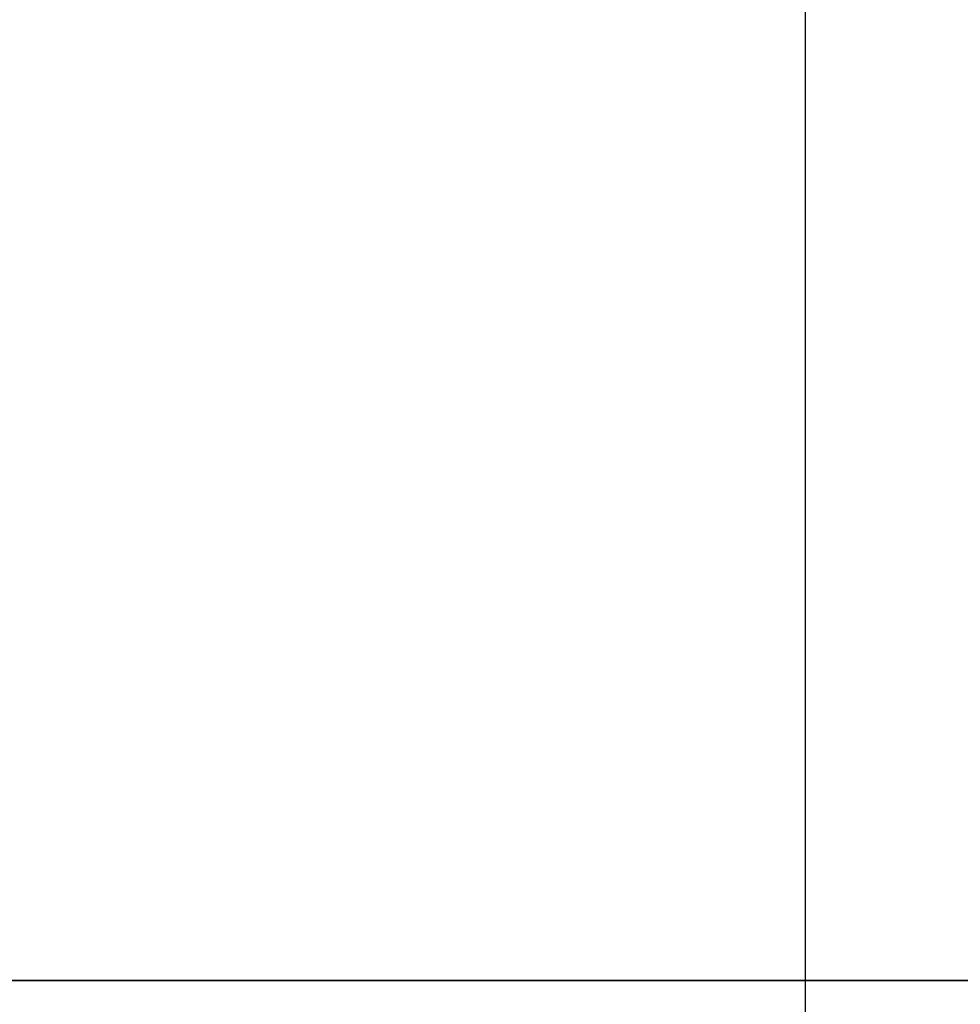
# Model space of a CAD drawing. Header units: millimetres. Extents: x -661 to 720, y -255 to 255.
# Tile 580 of 656: x -476.95 to -475.25, y -39.54 to -37.77. Entities that reach past the tile are written whole.
import ezdxf

# ---------------------------------------------------------------- set-up
doc = ezdxf.new("R2010")
doc.units = ezdxf.units.MM
doc.layers.add('Floreana 120', color=18, linetype='Continuous', true_color=0x000000)

msp = doc.modelspace()

# ---------------------------------------------------------------- linework, layer by layer
at = {"layer": 'Floreana 120', "color": 250, "true_color": 0x282421}
for p, q in [((-475.5296, -206, 10), (-475.5296, 206, 10)), ((-475.5296, -199), (-475.5296, 199))]:
    msp.add_line(p, q, dxfattribs=at)
at = {"layer": 'Floreana 120', "color": 253, "true_color": 0x999999}
for p, q in [((-475.5296, -205.75, 10), (-475.5296, 205.75, 10)), ((-475.5296, -205.75, 11.5), (-475.5296, 205.75, 11.5))]:
    msp.add_line(p, q, dxfattribs=at)
at = {"layer": 'Floreana 120', "color": 14, "true_color": 0x990000}
for p, q in [((-475.5296, -197.5, 1230), (-475.5296, 197.5, 1230)), ((-475.5296, -197.5, 1231.5), (-475.5296, 197.5, 1231.5))]:
    msp.add_line(p, q, dxfattribs=at)
at = {"layer": 'Floreana 120', "color": 253, "true_color": 0x97aaae}
for p, q in [((-475.5296, -39.5), (-475.5296, 39.5)), ((-475.5296, -39.5, -0.1), (-475.5296, 39.5, -0.1)), ((-482.5296, -39.5, -0.05), (-468.5296, -39.5, -0.05)), ((-475.5296, -39.5), (-475.5296, -39.5, -0.1))]:
    msp.add_line(p, q, dxfattribs=at)
at = {"layer": 'Floreana 120', "color": 250, "true_color": 0x282421}
for points, knots in [([(-652.0296, -251, 10), (-475.5296, -251, 10), (-299.0296, -251, 10), (-294.0296, -251, 10), (-294.0296, -246, 10), (-294.0296, 0, 10), (-294.0296, 246, 10), (-294.0296, 251, 10), (-299.0296, 251, 10), (-475.5296, 251, 10), (-652.0296, 251, 10), (-657.0296, 251, 10), (-657.0296, 246, 10), (-657.0296, 0, 10), (-657.0296, -246, 10), (-657.0296, -251, 10), (-652.0296, -251, 10)], [0, 0, 0, 353, 353, 363, 363, 855, 855, 865, 865, 1218, 1218, 1228, 1228, 1720, 1720, 1730, 1730, 1730]), ([(-294.0296, 246), (-294.0296, 0), (-294.0296, -246), (-294.0296, -251), (-299.0296, -251), (-475.5296, -251), (-652.0296, -251), (-657.0296, -251), (-657.0296, -246), (-657.0296, 0), (-657.0296, 246), (-657.0296, 251), (-652.0296, 251), (-475.5296, 251), (-299.0296, 251), (-294.0296, 251), (-294.0296, 246)], [0, 0, 0, 492, 492, 502, 502, 855, 855, 865, 865, 1357, 1357, 1367, 1367, 1720, 1720, 1730, 1730, 1730])]:
    msp.add_rational_spline(points, [1, 1, 1, 0.707106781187, 1, 1, 1, 0.707106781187, 1, 1, 1, 0.707106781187, 1, 1, 1, 0.707106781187, 1], degree=2, knots=knots, dxfattribs=at)
at = {"layer": 'Floreana 120', "color": 253, "true_color": 0x97aaae}
for points in [[(-482.5296, -39.5), (-475.5296, -39.5), (-468.5296, -39.5), (-465.5296, -39.5), (-465.5296, -36.5), (-465.5296, 0), (-465.5296, 36.5), (-465.5296, 39.5), (-468.5296, 39.5), (-475.5296, 39.5), (-482.5296, 39.5), (-485.5296, 39.5), (-485.5296, 36.5), (-485.5296, 0), (-485.5296, -36.5), (-485.5296, -39.5), (-482.5296, -39.5)], [(-468.5296, -39.5, -0.1), (-475.5296, -39.5, -0.1), (-482.5296, -39.5, -0.1), (-485.5296, -39.5, -0.1), (-485.5296, -36.5, -0.1), (-485.5296, 0, -0.1), (-485.5296, 36.5, -0.1), (-485.5296, 39.5, -0.1), (-482.5296, 39.5, -0.1), (-475.5296, 39.5, -0.1), (-468.5296, 39.5, -0.1), (-465.5296, 39.5, -0.1), (-465.5296, 36.5, -0.1), (-465.5296, 0, -0.1), (-465.5296, -36.5, -0.1), (-465.5296, -39.5, -0.1), (-468.5296, -39.5, -0.1)]]:
    msp.add_rational_spline(points, [1, 1, 1, 0.707106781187, 1, 1, 1, 0.707106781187, 1, 1, 1, 0.707106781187, 1, 1, 1, 0.707106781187, 1], degree=2, knots=[0, 0, 0, 14, 14, 20, 20, 93, 93, 99, 99, 113, 113, 119, 119, 192, 192, 198, 198, 198], dxfattribs=at)
for points in [[(-482.5296, -39.5, -0.1), (-475.5296, -39.5, -0.1), (-468.5296, -39.5, -0.1)], [(-468.5296, -39.5), (-475.5296, -39.5), (-482.5296, -39.5)]]:
    msp.add_open_spline(points, degree=2, dxfattribs=at)

doc.saveas('drawing.dxf')
